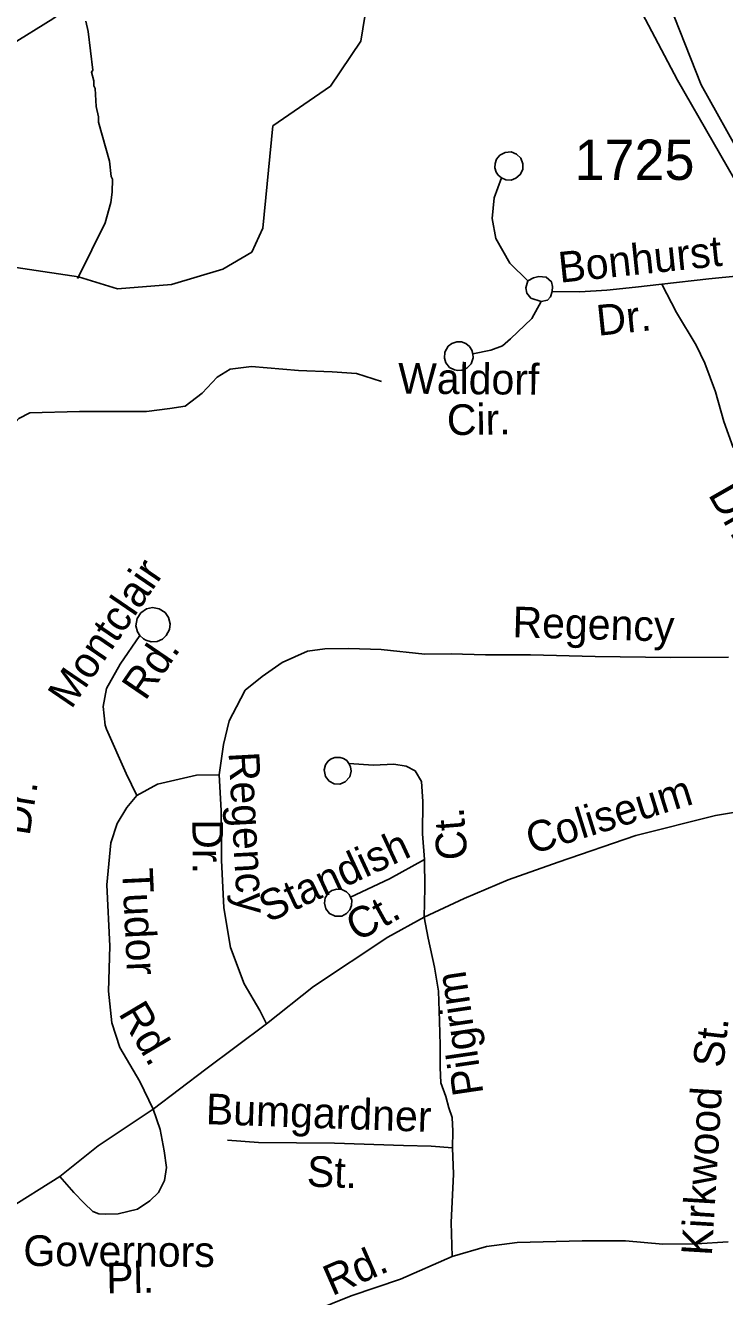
# Model space of a CAD drawing. Extents: x 1547597 to 1699558, y 810033 to 920809.
# Drawn here: x 1625114 to 1627280, y 864963 to 868899 of the extents above; entities that cross this region are included whole.
import ezdxf

# ---------------------------------------------------------------- set-up
doc = ezdxf.new("R2010")
doc.units = 0
for name, color, linetype in [('Exist Hydrographic Creek Single Shore', 7, 'Continuous'), ('Exist Hydrographic Misc Water Feature', 7, 'Continuous'), ('Exist Road Non-System Type 51', 7, 'Continuous'), ('Exist Road Non-System Type 51 Label', 7, 'Continuous'), ('Exist Road Secondary Type 51 Divided Attributed', 7, 'Continuous'), ('Exist Road Secondary Type 51 Number Label', 7, 'Continuous')]:
    doc.layers.add(name, color=color, linetype=linetype)

msp = doc.modelspace()

# ---------------------------------------------------------------- linework, layer by layer
at = {"layer": 'Exist Hydrographic Creek Single Shore'}
msp.add_lwpolyline([(1622614.8, 867671.1), (1623619.5, 867836.4), (1623807.3, 867920.2), (1624003, 868059.6), (1624501.8, 868216.3), (1624780.8, 868195), (1625278.3, 868121.2), (1625398.9, 868083.8), (1625565.9, 868096.9), (1625725.8, 868144.5), (1625814.8, 868197.1), (1625848.8, 868271.8), (1625880.2, 868588.2), (1626058.5, 868711.9), (1626152.5, 868851.2), (1626189.2, 869075.1), (1626361.8, 869229.8)], dxfattribs=at)
at = {"layer": 'Exist Hydrographic Misc Water Feature'}
msp.add_lwpolyline([(1625300.9, 868912.8), (1625308.4, 868880.6), (1625322.5, 868760.5), (1625318.4, 868754.5), (1625326, 868728.4), (1625325.8, 868712.4), (1625329.5, 868704.4), (1625332.7, 868648.3), (1625340.2, 868616.2), (1625339.9, 868600.2), (1625373.9, 868479.6), (1625379.2, 868431.6), (1625383.1, 868423.5), (1625382.5, 868383.5), (1625377.9, 868351.6), (1625360.9, 868287.8), (1625278.3, 868121.2), (1625275, 868116.2)], dxfattribs=at)
at = {"layer": 'Exist Road Non-System Type 51'}
for points in [[(1624091.2, 868709), (1624195.2, 868714.1), (1624338.9, 868706.8), (1624532.9, 868710.9), (1624707, 868729.1), (1624853.2, 868755.8), (1624965.3, 868786.7), (1625065.8, 868837.7), (1625198.4, 868920.3), (1625276.9, 868975.5), (1625331.5, 869039), (1625364.2, 869112.6)], [(1626589, 868427.2), (1626578.9, 868435.8), (1626572.1, 868445.5), (1626568.4, 868458.2), (1626568.9, 868472), (1626573.3, 868485.1), (1626583.8, 868497.9), (1626599.8, 868506.4), (1626618.6, 868507.8), (1626635.1, 868501.3), (1626648.2, 868488.8), (1626655.1, 868471.4), (1626654.5, 868453.4), (1626647, 868437.8), (1626633.4, 868426.5), (1626619, 868420.5), (1626601.9, 868421.7), (1626589, 868427.2)], [(1626669.9, 868108.5), (1626614.4, 868163.1), (1626571.1, 868239.4), (1626559.8, 868301.5), (1626566.3, 868365.4), (1626589, 868427.2)], [(1626745.5, 868075.8), (1626747.2, 868091.5), (1626743.3, 868105.6), (1626727, 868119.8), (1626704, 868121.6), (1626687.9, 868118.4), (1626669.9, 868108.5)], [(1627419.6, 868133.7), (1627231.6, 868115.1), (1627085.6, 868098.5)], [(1626711.3, 868044.2), (1626680, 868054.7), (1626667, 868070.2), (1626664.1, 868087.2), (1626669.9, 868108.5)], [(1627085.6, 868098.5), (1627003.5, 868089.3), (1626915.5, 868080.1), (1626831.3, 868075), (1626745.5, 868075.8)], [(1627085.6, 868098.5), (1627130.6, 868010.1), (1627191.6, 867909.6), (1627219.1, 867853.4), (1627252.3, 867765.1), (1627277.4, 867672.9), (1627306.6, 867592.7)], [(1626711.3, 868044.2), (1626682.8, 867992.4), (1626616.3, 867929.1), (1626592, 867907.4), (1626555.9, 867893.7), (1626499.8, 867882.2)], [(1626711.3, 868044.2), (1626731.1, 868048.4), (1626740.6, 868059.5), (1626745.5, 868075.8)], [(1626499.8, 867882.2), (1626497.3, 867893.5), (1626489.9, 867905.1), (1626478.5, 867914.5), (1626464.4, 867919.6), (1626450.2, 867920.1), (1626434.9, 867915), (1626423.1, 867906), (1626412.9, 867888.2), (1626411.9, 867869.6), (1626416.2, 867855.1), (1626428.2, 867840.7), (1626443, 867833), (1626453.4, 867831.2), (1626465.4, 867831.9), (1626481.5, 867838.2), (1626494.4, 867851.7), (1626501.4, 867870.2), (1626499.8, 867882.2)], [(1624623, 867648.4), (1624736.3, 867591.3), (1624811.9, 867540.7), (1624837.6, 867524.4), (1624877.9, 867514.6), (1624915.8, 867529.6), (1624992, 867576.9), (1625066.8, 867652.2), (1625093, 867681.9), (1625127.2, 867699.6), (1625281.1, 867704.1), (1625488.8, 867704.1), (1625560.9, 867713.4), (1625609.1, 867720.8), (1625661.3, 867760.4), (1625707.7, 867809.9), (1625747.9, 867835.5), (1625814.1, 867842.9), (1625959.7, 867831.4), (1626063.7, 867826.5), (1626139.6, 867821.7), (1626217.4, 867796.9)], [(1625468.6, 867010.5), (1625460.6, 867022), (1625456, 867040.3), (1625459.6, 867063.1), (1625471, 867080.5), (1625488.4, 867092.5), (1625507.3, 867096.9), (1625528.5, 867093.3), (1625546.6, 867081.5), (1625557.1, 867066.5), (1625562.1, 867046.4), (1625560.4, 867029.4), (1625549.6, 867010.4), (1625538.4, 866999.2), (1625521.8, 866992), (1625502.8, 866991), (1625486.3, 866995.7), (1625479.2, 867000.2), (1625468.6, 867010.5)], [(1625458.8, 866515), (1625426, 866583.5), (1625364.4, 866720.5), (1625360.6, 866732.5), (1625354.1, 866790.2), (1625365.2, 866846.5), (1625407.7, 866921.2), (1625468.6, 867010.5)], [(1627292.6, 866943), (1627112.7, 866942.6), (1626878.8, 866945), (1626679, 866950.9), (1626539.1, 866950.3), (1626433.3, 866953.2), (1626351.3, 866952.1), (1626215.5, 866967.3), (1626115.7, 866970.3), (1626041.6, 866969), (1625987.7, 866961.5), (1625909.3, 866926.3), (1625847, 866882.9), (1625794.7, 866840.9), (1625767.2, 866789.9), (1625744.5, 866746.4), (1625727.2, 866672.7), (1625713.7, 866578.9)], [(1626115.8, 866614.4), (1626109.2, 866622.9), (1626099.5, 866629.3), (1626089, 866633.1), (1626072.4, 866633.1), (1626059.4, 866627.7), (1626050.5, 866620.3), (1626043.3, 866610), (1626039, 866594.5), (1626043.1, 866573.8), (1626055.1, 866559.2), (1626070.3, 866551.4), (1626087.5, 866550.5), (1626104.8, 866556.8), (1626118.4, 866572.5), (1626122.9, 866590.2), (1626121, 866604), (1626115.8, 866614.4)], [(1626350.7, 866316.6), (1626343.9, 866396.6), (1626345.5, 866496.6), (1626340.6, 866558.6), (1626321.2, 866591), (1626293.5, 866605.4), (1626255.6, 866611.9), (1626191.7, 866609), (1626115.8, 866614.4)], [(1625713.7, 866578.9), (1625643.8, 866577.9), (1625523.4, 866549.9), (1625458.8, 866515)], [(1625861.1, 865808.1), (1625839.5, 865849.1), (1625791, 865932), (1625748.9, 866044.5), (1625728.9, 866166.8), (1625721.3, 866314.8), (1625719.8, 866468.9), (1625713.7, 866578.9)], [(1625509.2, 865543.9), (1625468.3, 865629.3), (1625406, 865734.3), (1625381.3, 865810.8), (1625370.9, 865908.9), (1625375.3, 866048.7), (1625366.4, 866238.7), (1625378.6, 866368.4), (1625397.6, 866428), (1625428.3, 866477.6), (1625458.8, 866515)], [(1627610.7, 866511.2), (1627460.4, 866487.6), (1627252.1, 866453), (1627005.4, 866391), (1626764.4, 866309), (1626609.6, 866253.5), (1626472.7, 866195.9), (1626348.9, 866138)], [(1626350.7, 866316.6), (1626241.8, 866256.4), (1626121, 866200.4)], [(1626348.9, 866138), (1626351.1, 866228.6), (1626350.7, 866316.6)], [(1626121, 866200.4), (1626116.8, 866208.7), (1626108.1, 866216.9), (1626094.3, 866223.8), (1626078.7, 866225.3), (1626063.4, 866220.6), (1626051.6, 866212), (1626042.7, 866198.2), (1626040.4, 866181.2), (1626044.4, 866164), (1626055.7, 866149.5), (1626073.8, 866140.9), (1626093.6, 866141.5), (1626109, 866149.2), (1626118.8, 866160.4), (1626124.5, 866174.7), (1626124.6, 866191.1), (1626121, 866200.4)], [(1626348.9, 866138), (1626237.1, 866075.8), (1626006.7, 865923.6), (1625861.1, 865808.1)], [(1626348.9, 866138), (1626361.4, 866072.9), (1626381.3, 865983.4), (1626393.7, 865908.7), (1626396.2, 865816.6), (1626398.7, 865742), (1626398.7, 865672.3), (1626401.2, 865625), (1626416.1, 865582.7), (1626426.1, 865547.9), (1626436, 865518), (1626438.5, 865475.7), (1626436.8, 865424.4)], [(1625861.1, 865808.1), (1625673, 865667.2), (1625509.2, 865543.9)], [(1625509.2, 865543.9), (1625339.4, 865430.6), (1625220, 865334.8)], [(1625509.2, 865543.9), (1625530.9, 865481.2), (1625543.8, 865414.9), (1625550.9, 865362.9), (1625544.3, 865323), (1625525.7, 865285.4), (1625499.2, 865259.7), (1625460.9, 865234.5), (1625400.7, 865219.5), (1625360.7, 865218.1), (1625341.1, 865219.7), (1625323, 865226.7), (1625295.4, 865253), (1625264, 865285.7), (1625220, 865334.8)], [(1625740.1, 865447.7), (1625835.8, 865440.2), (1626071.5, 865438.4), (1626285.3, 865430.9), (1626371.1, 865429.5), (1626436.8, 865424.4), (1626439.6, 865342.5), (1626433.1, 865192.5), (1626435.7, 865087.1)], [(1625220, 865334.8), (1625056.4, 865231.5), (1624893.1, 865134.1), (1624758.2, 865070.4), (1624664.2, 865046.4)], [(1626435.7, 865087.1), (1626542.6, 865118.7), (1626637.4, 865130.9), (1626839.2, 865135.7), (1626973.5, 865135.7), (1627089.1, 865126), (1627193.2, 865126.3), (1627291.2, 865132.7)], [(1625632.2, 864768.7), (1625792.6, 864831.9), (1625940.9, 864892.8), (1626123.2, 864965.7), (1626276.3, 865017.2), (1626435.7, 865087.1)]]:
    msp.add_lwpolyline(points, dxfattribs=at)
at = {"layer": 'Exist Road Secondary Type 51 Divided Attributed'}
for points in [[(1626726.6, 869473.2), (1626868.1, 869239.9), (1626965.1, 869051.8), (1627134.6, 868729.5), (1627465.2, 868153.7), (1627779.5, 867631.2), (1627924.4, 867351.6), (1628074, 867102), (1628177.9, 866911.4), (1628222.9, 866803.7), (1628260.7, 866717.9)], [(1628387, 866510.4), (1628327.3, 866705.6), (1628272.6, 866836.3), (1628224.5, 866920.3), (1628113.1, 867124.4), (1627963.8, 867373.6), (1627819.2, 867652.7), (1627701.1, 867862.3), (1627621.8, 867996.6), (1627537.1, 868153), (1627336.9, 868484), (1627207.7, 868715.5), (1627091.1, 869011.3)]]:
    msp.add_lwpolyline(points, dxfattribs=at)

# ---------------------------------------------------------------- texts
at = {"layer": 'Exist Road Non-System Type 51 Label'}
for s, rotation, p in [('Bonhurst', 5.9781, (1626769.9, 868102.5)), ('Dr.', 5.9781, (1626888, 867938.2)), ('Waldorf', 359.5319, (1626268.1, 867759.4)), ('Cir.', 0.7001, (1626420.1, 867630.7)), ('Dr.', 299.6886, (1627227.6, 867447.1)), ('Montclair', 55.7065, (1625255.6, 866779.6)), ('Regency', 358.4031, (1626622, 867005.2)), ('Rd.', 55.7065, (1625484.9, 866805.5)), ('Regency', 273.1146, (1625743, 866648)), ('Coliseum', 17.3073, (1626682.5, 866332.1)), ('Dr.', 81.1541, (1625126.4, 866388.1)), ('Ct.', 94.4739, (1626483.7, 866318.5)), ('Dr.', 270.3333, (1625631.1, 866441.2)), ('Standish', 24.8638, (1625865.4, 866120)), ('Tudor', 272.6957, (1625413.3, 866288.4)), ('Ct.', 28.9494, (1626141.2, 866060.3)), ('Pilgrim', 98.39, (1626533.2, 865592.3)), ('Rd.', 300.7014, (1625400.2, 865840.3)), ('St.', 83.4122, (1627275.4, 865669.4)), ('Kirkwood', 86.5071, (1627240.4, 865088.1)), ('Bumgardner', 357.98, (1625671.6, 865497.5)), ('St.', 357.98, (1625984.6, 865304.3)), ('Governors', 359.6718, (1625107.1, 865058.3)), ('Rd.', 23.6878, (1626063.8, 864964.3)), ('Pl.', 1.1431, (1625365.1, 864972.8))]:
    msp.add_text(s, height=95, rotation=rotation, dxfattribs=at).set_placement(p)
at = {"layer": 'Exist Road Secondary Type 51 Number Label'}
msp.add_text('1725', height=125, dxfattribs=at).set_placement((1626815, 868421))

doc.saveas('drawing.dxf')
